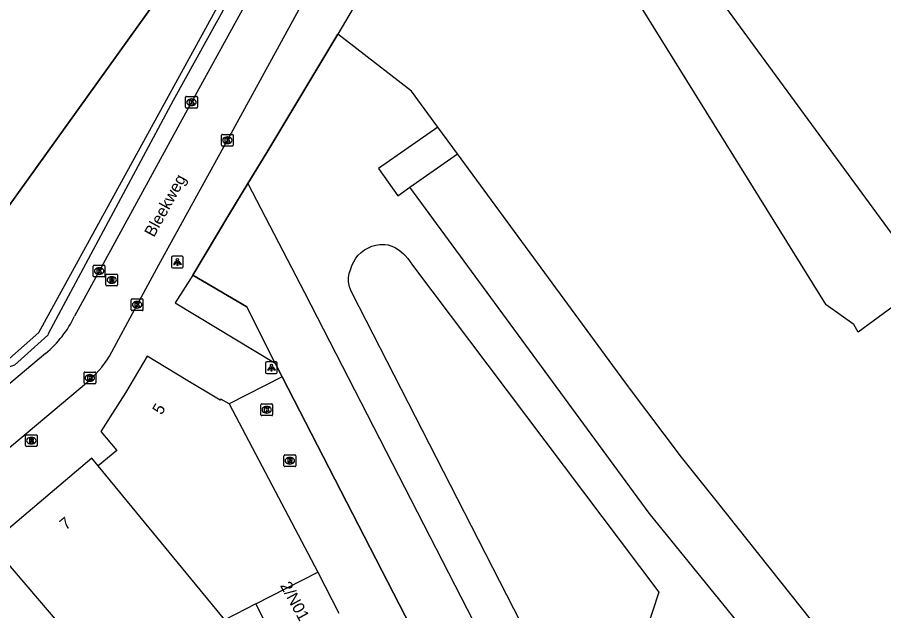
# Model space of a CAD drawing. Extents: x 161087 to 161922, y 382574 to 383873.
# Drawn here: x 161736.5 to 161810.5, y 382904.7 to 382955.4 of the extents above; entities that cross this region are included whole.
import ezdxf

# ---------------------------------------------------------------- set-up
doc = ezdxf.new("R2010")
doc.units = 0
for name, color, linetype in [('IMGEO_Fietspad_gesloten', 7, 'Continuous'), ('IMGEO_Hek', 7, 'Continuous'), ('IMGEO_Kolk', 7, 'Continuous'), ('IMGEO_Lichtpunt', 7, 'Continuous'), ('IMGEO_Muur', 7, 'Continuous'), ('IMGEO_Openbare_ruimte_label', 7, 'Continuous'), ('IMGEO_Pand', 7, 'Continuous'), ('IMGEO_Pand_nummerreeks', 7, 'Continuous'), ('IMGEO_Parkeervlak_gesloten', 7, 'Continuous'), ('IMGEO_Rijbaan_lokaal_gesloten', 7, 'Continuous'), ('IMGEO_Rijbaan_lokaal_open', 7, 'Continuous'), ('IMGEO_Rioolput', 7, 'Continuous'), ('IMGEO_Voetpad_gesloten', 7, 'Continuous'), ('IMGEO_Voetpad_open', 7, 'Continuous'), ('IMGEO_Walbescherming', 7, 'Continuous'), ('IMGEO_Waterloop', 7, 'Continuous')]:
    doc.layers.add(name, color=color, linetype=linetype)

msp = doc.modelspace()

# ---------------------------------------------------------------- linework, layer by layer
at = {"layer": 'IMGEO_Fietspad_gesloten'}
for points in [[(161785.742, 383010.9), (161784.919, 383009.422), (161779.265, 382999.134), (161773.357, 382988.383), (161762.207, 382967.949), (161751.345, 382948.162), (161743.455, 382933.74), (161741.364, 382929.893)], [(161744.337, 382926.467), (161746.701, 382930.861), (161748.737, 382934.574), (161754.406, 382944.914), (161765.438, 382965.083), (161776.037, 382984.421), (161777.073, 382986.342), (161779.977, 382991.593), (161782.878, 382996.829), (161788.401, 383006.939)], [(161738.884, 382926.708), (161732.555, 382921.395), (161719.18, 382910.184), (161712.974, 382904.937)], [(161699.217, 382887.862), (161707.791, 382895.076), (161721.95, 382906.976), (161735.249, 382918.203), (161742.366, 382924.182)]]:
    msp.add_lwpolyline(points, dxfattribs=at)
for centre, radius, start, end in [((161732.899, 382933.926), 9.377, 309.66427, 334.52352), ((161735.864, 382931.783), 10.002, 310.5437, 327.89537)]:
    msp.add_arc(centre, radius, start, end, dxfattribs=at)
at = {"layer": 'IMGEO_Hek'}
msp.add_lwpolyline([(161757.765, 382943.88), (161760.245, 382948)], dxfattribs=at)
at = {"layer": 'IMGEO_Kolk'}
for p, q in [((161750.844, 382947.736), (161750.844, 382948.588)), ((161750.919, 382948.662), (161751.771, 382948.662)), ((161751.332, 382948.442), (161751.357, 382948.442)), ((161751.845, 382948.588), (161751.845, 382947.736)), ((161751.771, 382947.662), (161750.919, 382947.662)), ((161751.355, 382947.882), (161751.33, 382947.882)), ((161753.905, 382944.488), (161753.905, 382945.34)), ((161753.98, 382945.414), (161754.832, 382945.414)), ((161754.393, 382945.194), (161754.418, 382945.194)), ((161754.906, 382945.34), (161754.906, 382944.488)), ((161754.416, 382944.634), (161754.391, 382944.634)), ((161754.832, 382944.414), (161753.98, 382944.414)), ((161742.954, 382933.314), (161742.954, 382934.166)), ((161743.029, 382934.24), (161743.881, 382934.24)), ((161743.955, 382934.166), (161743.955, 382933.314)), ((161743.465, 382933.46), (161743.44, 382933.46)), ((161743.442, 382934.02), (161743.467, 382934.02)), ((161743.881, 382933.24), (161743.029, 382933.24)), ((161746.2, 382930.435), (161746.2, 382931.287)), ((161746.275, 382931.361), (161747.127, 382931.361)), ((161746.688, 382931.141), (161746.713, 382931.141)), ((161747.201, 382931.287), (161747.201, 382930.435)), ((161746.711, 382930.581), (161746.686, 382930.581)), ((161747.127, 382930.361), (161746.275, 382930.361)), ((161742.163, 382924.192), (161742.163, 382925.044)), ((161742.238, 382925.118), (161743.09, 382925.118)), ((161742.651, 382924.898), (161742.676, 382924.898)), ((161743.164, 382925.044), (161743.164, 382924.192)), ((161743.09, 382924.118), (161742.238, 382924.118)), ((161742.674, 382924.338), (161742.649, 382924.338)), ((161757.267, 382921.464), (161757.267, 382922.316)), ((161757.342, 382922.39), (161758.194, 382922.39)), ((161758.268, 382922.316), (161758.268, 382921.464)), ((161757.778, 382921.61), (161757.753, 382921.61)), ((161757.755, 382922.17), (161757.78, 382922.17)), ((161758.194, 382921.39), (161757.342, 382921.39))]:
    msp.add_line(p, q, dxfattribs=at)
for points in [[(161750.844, 382947.736), (161750.844, 382948.588)], [(161750.919, 382948.662), (161751.771, 382948.662)], [(161751.165, 382948.362), (161751.288, 382948.362), (161751.288, 382948.211), (161751.418, 382948.362), (161751.582, 382948.362), (161751.436, 382948.211), (161751.589, 382947.962), (161751.437, 382947.962), (161751.352, 382948.126), (161751.288, 382948.059), (161751.288, 382947.962), (161751.165, 382947.962), (161751.165, 382948.362)], [(161751.845, 382948.588), (161751.845, 382947.736)], [(161751.771, 382947.662), (161750.919, 382947.662)], [(161753.905, 382944.488), (161753.905, 382945.34)], [(161753.98, 382945.414), (161754.832, 382945.414)], [(161754.906, 382945.34), (161754.906, 382944.488)], [(161754.226, 382945.114), (161754.349, 382945.114), (161754.349, 382944.963), (161754.479, 382945.114), (161754.643, 382945.114), (161754.497, 382944.963), (161754.65, 382944.714), (161754.498, 382944.714), (161754.413, 382944.878), (161754.349, 382944.811), (161754.349, 382944.714), (161754.226, 382944.714), (161754.226, 382945.114)], [(161754.832, 382944.414), (161753.98, 382944.414)], [(161742.954, 382933.314), (161742.954, 382934.166)], [(161743.029, 382934.24), (161743.881, 382934.24)], [(161743.955, 382934.166), (161743.955, 382933.314)], [(161743.275, 382933.94), (161743.398, 382933.94), (161743.398, 382933.789), (161743.528, 382933.94), (161743.692, 382933.94), (161743.546, 382933.789), (161743.699, 382933.54), (161743.547, 382933.54), (161743.462, 382933.704), (161743.398, 382933.637), (161743.398, 382933.54), (161743.275, 382933.54), (161743.275, 382933.94)], [(161743.881, 382933.24), (161743.029, 382933.24)], [(161746.2, 382930.435), (161746.2, 382931.287)], [(161746.275, 382931.361), (161747.127, 382931.361)], [(161747.201, 382931.287), (161747.201, 382930.435)], [(161746.521, 382931.061), (161746.644, 382931.061), (161746.644, 382930.91), (161746.774, 382931.061), (161746.938, 382931.061), (161746.792, 382930.91), (161746.945, 382930.661), (161746.793, 382930.661), (161746.708, 382930.825), (161746.644, 382930.758), (161746.644, 382930.661), (161746.521, 382930.661), (161746.521, 382931.061)], [(161747.127, 382930.361), (161746.275, 382930.361)], [(161742.163, 382924.192), (161742.163, 382925.044)], [(161742.238, 382925.118), (161743.09, 382925.118)], [(161742.484, 382924.818), (161742.607, 382924.818), (161742.607, 382924.667), (161742.737, 382924.818), (161742.901, 382924.818), (161742.755, 382924.667), (161742.908, 382924.418), (161742.756, 382924.418), (161742.671, 382924.582), (161742.607, 382924.515), (161742.607, 382924.418), (161742.484, 382924.418), (161742.484, 382924.818)], [(161743.164, 382925.044), (161743.164, 382924.192)], [(161743.09, 382924.118), (161742.238, 382924.118)], [(161757.267, 382921.464), (161757.267, 382922.316)], [(161757.342, 382922.39), (161758.194, 382922.39)], [(161758.268, 382922.316), (161758.268, 382921.464)], [(161757.588, 382922.09), (161757.711, 382922.09), (161757.711, 382921.939), (161757.841, 382922.09), (161758.005, 382922.09), (161757.859, 382921.939), (161758.012, 382921.69), (161757.86, 382921.69), (161757.775, 382921.854), (161757.711, 382921.787), (161757.711, 382921.69), (161757.588, 382921.69), (161757.588, 382922.09)], [(161758.194, 382921.39), (161757.342, 382921.39)]]:
    msp.add_lwpolyline(points, dxfattribs=at)
for centre, start, end in [((161750.921, 382948.586), 91.55205, 178.44795), ((161750.921, 382948.586), 91.55205, 178.44795), ((161751.769, 382948.586), 1.55205, 88.44795), ((161751.769, 382948.586), 1.55205, 88.44795), ((161750.921, 382947.738), 181.55205, 268.44795), ((161750.921, 382947.738), 181.55205, 268.44795), ((161751.769, 382947.738), 271.55205, 358.44795), ((161751.769, 382947.738), 271.55205, 358.44795), ((161753.982, 382945.338), 91.55205, 178.44795), ((161753.982, 382945.338), 91.55205, 178.44795), ((161754.83, 382945.338), 1.55205, 88.44795), ((161754.83, 382945.338), 1.55205, 88.44795), ((161753.982, 382944.49), 181.55205, 268.44795), ((161753.982, 382944.49), 181.55205, 268.44795), ((161754.83, 382944.49), 271.55205, 358.44795), ((161754.83, 382944.49), 271.55205, 358.44795), ((161743.031, 382934.164), 91.55205, 178.44795), ((161743.031, 382934.164), 91.55205, 178.44795), ((161743.879, 382934.164), 1.55205, 88.44795), ((161743.879, 382934.164), 1.55205, 88.44795), ((161743.031, 382933.316), 181.55205, 268.44795), ((161743.031, 382933.316), 181.55205, 268.44795), ((161743.879, 382933.316), 271.55205, 358.44795), ((161743.879, 382933.316), 271.55205, 358.44795), ((161746.277, 382931.285), 91.55205, 178.44795), ((161746.277, 382931.285), 91.55205, 178.44795), ((161747.125, 382931.285), 1.55205, 88.44795), ((161747.125, 382931.285), 1.55205, 88.44795), ((161746.277, 382930.437), 181.55205, 268.44795), ((161746.277, 382930.437), 181.55205, 268.44795), ((161747.125, 382930.437), 271.55205, 358.44795), ((161747.125, 382930.437), 271.55205, 358.44795), ((161742.24, 382925.042), 91.55205, 178.44795), ((161742.24, 382925.042), 91.55205, 178.44795), ((161743.088, 382925.042), 1.55205, 88.44795), ((161743.088, 382925.042), 1.55205, 88.44795), ((161742.24, 382924.194), 181.55205, 268.44795), ((161742.24, 382924.194), 181.55205, 268.44795), ((161743.088, 382924.194), 271.55205, 358.44795), ((161743.088, 382924.194), 271.55205, 358.44795), ((161757.344, 382922.314), 91.55205, 178.44795), ((161757.344, 382922.314), 91.55205, 178.44795), ((161758.192, 382922.314), 1.55205, 88.44795), ((161758.192, 382922.314), 1.55205, 88.44795), ((161757.344, 382921.466), 181.55205, 268.44795), ((161757.344, 382921.466), 181.55205, 268.44795), ((161758.192, 382921.466), 271.55205, 358.44795), ((161758.192, 382921.466), 271.55205, 358.44795)]:
    msp.add_arc(centre, 0.0765, start, end, dxfattribs=at)
for centre, major_axis, ratio, start_param, end_param in [((161751.331, 382948.162), (-0.387, 0.002), 0.722429, 4.712389, 7.853982), ((161751.356, 382948.162), (-0.39, 0.002), 0.717154, 1.570796, 4.712389), ((161754.392, 382944.914), (-0.387, 0.002), 0.722429, 4.712389, 7.853982), ((161754.417, 382944.914), (-0.39, 0.002), 0.717154, 1.570796, 4.712389), ((161743.441, 382933.74), (-0.387, 0.002), 0.722429, 4.712389, 7.853982), ((161743.466, 382933.74), (-0.39, 0.002), 0.717154, 1.570796, 4.712389), ((161746.687, 382930.861), (-0.387, 0.002), 0.722429, 4.712389, 7.853982), ((161746.712, 382930.861), (-0.39, 0.002), 0.717154, 1.570796, 4.712389), ((161742.65, 382924.618), (-0.387, 0.002), 0.722429, 4.712389, 7.853982), ((161742.675, 382924.618), (-0.39, 0.002), 0.717154, 1.570796, 4.712389), ((161757.754, 382921.89), (-0.387, 0.002), 0.722429, 4.712389, 7.853982), ((161757.779, 382921.89), (-0.39, 0.002), 0.717154, 1.570796, 4.712389)]:
    msp.add_ellipse(centre, major_axis=major_axis, ratio=ratio, start_param=start_param, end_param=end_param, dxfattribs=at)
at = {"layer": 'IMGEO_Lichtpunt'}
for p, q in [((161749.645, 382934.91), (161749.645, 382934.103)), ((161749.645, 382934.91), (161749.645, 382934.103)), ((161750.547, 382935.005), (161749.739, 382935.005)), ((161750.547, 382935.005), (161749.739, 382935.005)), ((161750.641, 382934.103), (161750.641, 382934.91)), ((161750.641, 382934.103), (161750.641, 382934.91)), ((161749.739, 382934.009), (161750.547, 382934.009)), ((161749.739, 382934.009), (161750.547, 382934.009)), ((161758.577, 382925.979), (161757.769, 382925.979)), ((161758.577, 382925.979), (161757.769, 382925.979)), ((161757.675, 382925.884), (161757.675, 382925.077)), ((161757.675, 382925.884), (161757.675, 382925.077)), ((161758.671, 382925.077), (161758.671, 382925.884)), ((161758.671, 382925.077), (161758.671, 382925.884)), ((161757.769, 382924.983), (161758.577, 382924.983)), ((161757.769, 382924.983), (161758.577, 382924.983))]:
    msp.add_line(p, q, dxfattribs=at)
for points in [[(161750.019, 382934.574), (161750.058, 382934.546), (161749.87, 382934.284), (161749.832, 382934.311), (161750.019, 382934.574)], [(161750.121, 382934.526), (161750.168, 382934.526), (161750.168, 382934.204), (161750.121, 382934.204), (161750.121, 382934.526)], [(161750.231, 382934.546), (161750.269, 382934.573), (161750.456, 382934.311), (161750.417, 382934.283), (161750.231, 382934.546)], [(161758.049, 382925.548), (161758.088, 382925.52), (161757.9, 382925.258), (161757.862, 382925.285), (161758.049, 382925.548)], [(161758.151, 382925.5), (161758.198, 382925.5), (161758.198, 382925.178), (161758.151, 382925.178), (161758.151, 382925.5)], [(161758.261, 382925.52), (161758.299, 382925.547), (161758.486, 382925.285), (161758.447, 382925.257), (161758.261, 382925.52)]]:
    msp.add_lwpolyline(points, dxfattribs=at)
for centre in [(161750.144, 382934.708), (161758.174, 382925.682)]:
    msp.add_circle(centre, 0.0994, dxfattribs=at)
for centre, start, end in [((161749.739, 382934.91), 90, 180), ((161749.739, 382934.91), 90, 180), ((161750.547, 382934.91), 0, 90), ((161750.547, 382934.91), 0, 90), ((161749.739, 382934.103), 180, 270), ((161749.739, 382934.103), 180, 270), ((161750.547, 382934.103), 270, 0), ((161750.547, 382934.103), 270, 360), ((161757.769, 382925.884), 90, 180), ((161757.769, 382925.884), 90, 180), ((161758.577, 382925.884), 0, 90), ((161758.577, 382925.884), 0, 90), ((161757.769, 382925.077), 180, 270), ((161757.769, 382925.077), 180, 270), ((161758.577, 382925.077), 270, 0), ((161758.577, 382925.077), 270, 360)]:
    msp.add_arc(centre, 0.0946, start, end, dxfattribs=at)
at = {"layer": 'IMGEO_Muur'}
for points in [[(161692.813, 382901.743), (161694.905, 382897.444), (161724.049, 382922.13), (161735.799, 382926.263), (161738.292, 382928.48), (161779.031, 383002.768), (161780.109, 383012.719)], [(161780.109, 383012.719), (161780.48, 383012.423), (161779.559, 383002.535), (161764.889, 382975.647), (161749.772, 382948.32), (161739.114, 382928.366), (161739.061, 382928.267), (161736.217, 382925.716), (161724.38, 382921.606), (161721.683, 382919.323)], [(161760.245, 382948), (161763.844, 382953.981)], [(161754.545, 382938.531), (161756.155, 382941.205), (161757.765, 382943.88)], [(161751.449, 382933.387), (161754.545, 382938.531)], [(161758.374, 382926.061), (161756.058, 382930.699), (161751.449, 382933.387)], [(161771.091, 382901.359), (161759.078, 382924.694), (161758.477, 382925.861), (161758.374, 382926.061)]]:
    msp.add_lwpolyline(points, dxfattribs=at)
at = {"layer": 'IMGEO_Pand'}
for points in [[(161790.485, 382999.253), (161778.32, 382978.58), (161776.083, 382974.778), (161775.734, 382974.185), (161763.844, 382953.981)], [(161796.626, 382956.694), (161814.151, 382932.831), (161808.285, 382928.523), (161807.905, 382929.167), (161805.553, 382930.844), (161784.088, 382965.443)], [(161772.375, 382946.039), (161770.116, 382949.117), (161765.214, 382952.918), (161763.844, 382953.981)], [(161774.058, 382943.746), (161772.375, 382946.039)], [(161805.197, 382902.753), (161796.266, 382913.995), (161793.197, 382917.858), (161788.735, 382923.75), (161788.662, 382923.846), (161774.058, 382943.746)], [(161754.557, 382922.389), (161753.84, 382922.8), (161753.782, 382922.714), (161750.898, 382924.454), (161747.568, 382926.463), (161745.707, 382923.342), (161744.597, 382921.593), (161743.601, 382920.025), (161744.97, 382918.413), (161744.477, 382918.008), (161743.372, 382917.1)], [(161754.557, 382922.389), (161762.135, 382908.027)], [(161743.372, 382917.1), (161742.833, 382917.756), (161734.176, 382910.454)], [(161756.831, 382905.311), (161754.178, 382903.953), (161743.372, 382917.1)], [(161734.176, 382910.454), (161749.325, 382892.73)], [(161756.831, 382905.311), (161762.135, 382908.027)], [(161762.135, 382908.027), (161763.926, 382904.529)], [(161760.691, 382902.783), (161758.659, 382901.742), (161756.831, 382905.311)]]:
    msp.add_lwpolyline(points, dxfattribs=at)
at = {"layer": 'IMGEO_Parkeervlak_gesloten'}
msp.add_lwpolyline([(161751.449, 382933.387), (161756.058, 382930.699), (161758.374, 382926.061), (161758.477, 382925.861)], dxfattribs=at)
at = {"layer": 'IMGEO_Rijbaan_lokaal_gesloten'}
for points in [[(161763.844, 382953.981), (161760.245, 382948), (161757.765, 382943.88), (161756.155, 382941.205)], [(161772.375, 382946.039), (161767.325, 382942.503), (161768.956, 382940.174), (161770.001, 382940.906)], [(161756.155, 382941.205), (161761, 382931.897), (161775.431, 382903.801), (161773.236, 382897.192)], [(161790.275, 382890.622), (161787.541, 382893.928), (161798.678, 382902.905), (161790.437, 382913.051), (161770.001, 382940.906)], [(161780.649, 382901.401), (161765.074, 382931.859), (161764.913, 382932.169), (161764.822, 382932.397), (161764.746, 382932.831), (161764.757, 382933.181), (161764.817, 382933.533), (161764.965, 382934.024), (161765.041, 382934.217), (161765.192, 382934.535), (161765.373, 382934.83), (161765.582, 382935.094), (161765.837, 382935.337), (161766.118, 382935.543), (161766.562, 382935.78), (161766.75, 382935.854), (161767.088, 382935.954), (161767.433, 382936.01), (161767.867, 382936.01), (161768.125, 382935.969), (161768.581, 382935.819), (161768.775, 382935.722), (161769.069, 382935.535), (161769.453, 382935.208), (161769.586, 382935.07), (161769.809, 382934.805), (161770.018, 382934.527), (161770.22, 382934.243)], [(161770.22, 382934.243), (161791.248, 382906.325), (161790.084, 382902.743)]]:
    msp.add_lwpolyline(points, dxfattribs=at)
at = {"layer": 'IMGEO_Rijbaan_lokaal_open'}
for points in [[(161759.078, 382924.694), (161754.557, 382922.389)], [(161759.078, 382924.694), (161771.091, 382901.359), (161773.236, 382897.192)]]:
    msp.add_lwpolyline(points, dxfattribs=at)
at = {"layer": 'IMGEO_Rioolput'}
for p, q in [((161744.034, 382932.555), (161744.034, 382933.407)), ((161744.109, 382933.481), (161744.961, 382933.481)), ((161745.035, 382933.407), (161745.035, 382932.555)), ((161744.545, 382932.701), (161744.52, 382932.701)), ((161744.522, 382933.261), (161744.547, 382933.261)), ((161744.961, 382932.481), (161744.109, 382932.481)), ((161737.166, 382918.83), (161737.166, 382919.682)), ((161737.241, 382919.756), (161738.093, 382919.756)), ((161737.654, 382919.536), (161737.679, 382919.536)), ((161738.167, 382919.682), (161738.167, 382918.83)), ((161738.093, 382918.756), (161737.241, 382918.756)), ((161737.677, 382918.976), (161737.652, 382918.976)), ((161759.242, 382917.111), (161759.242, 382917.963)), ((161759.317, 382918.037), (161760.169, 382918.037)), ((161759.73, 382917.817), (161759.755, 382917.817)), ((161760.243, 382917.963), (161760.243, 382917.111)), ((161759.753, 382917.257), (161759.728, 382917.257)), ((161760.169, 382917.037), (161759.317, 382917.037))]:
    msp.add_line(p, q, dxfattribs=at)
for points in [[(161744.034, 382932.555), (161744.034, 382933.407)], [(161744.109, 382933.481), (161744.961, 382933.481)], [(161745.035, 382933.407), (161745.035, 382932.555)], [(161744.623, 382933.179), (161744.371, 382933.181), (161744.371, 382932.781)], [(161744.371, 382932.781), (161744.495, 382932.781), (161744.495, 382932.943), (161744.506, 382932.943)], [(161744.549, 382933.1), (161744.495, 382933.1), (161744.495, 382933.019)], [(161744.495, 382933.019), (161744.547, 382933.019)], [(161744.553, 382932.914), (161744.624, 382932.781), (161744.764, 382932.781), (161744.699, 382932.907)], [(161744.961, 382932.481), (161744.109, 382932.481)], [(161737.166, 382918.83), (161737.166, 382919.682)], [(161737.241, 382919.756), (161738.093, 382919.756)], [(161737.755, 382919.454), (161737.503, 382919.456), (161737.503, 382919.056)], [(161737.681, 382919.375), (161737.627, 382919.375), (161737.627, 382919.294)], [(161737.627, 382919.294), (161737.679, 382919.294)], [(161738.167, 382919.682), (161738.167, 382918.83)], [(161738.093, 382918.756), (161737.241, 382918.756)], [(161737.503, 382919.056), (161737.627, 382919.056), (161737.627, 382919.218), (161737.638, 382919.218)], [(161737.685, 382919.189), (161737.756, 382919.056), (161737.896, 382919.056), (161737.831, 382919.182)], [(161759.242, 382917.111), (161759.242, 382917.963)], [(161759.317, 382918.037), (161760.169, 382918.037)], [(161760.243, 382917.963), (161760.243, 382917.111)], [(161759.831, 382917.735), (161759.579, 382917.737), (161759.579, 382917.337)], [(161759.579, 382917.337), (161759.703, 382917.337), (161759.703, 382917.499), (161759.714, 382917.499)], [(161759.757, 382917.656), (161759.703, 382917.656), (161759.703, 382917.575)], [(161759.703, 382917.575), (161759.755, 382917.575)], [(161759.761, 382917.47), (161759.832, 382917.337), (161759.972, 382917.337), (161759.907, 382917.463)], [(161760.169, 382917.037), (161759.317, 382917.037)]]:
    msp.add_lwpolyline(points, dxfattribs=at)
for centre, radius, start, end in [((161744.111, 382933.405), 0.0765, 91.55205, 178.44795), ((161744.111, 382933.405), 0.0765, 91.55205, 178.44795), ((161744.959, 382933.405), 0.0765, 1.55205, 88.44795), ((161744.959, 382933.405), 0.0765, 1.55205, 88.44795), ((161744.505, 382932.89), 0.0533, 26.02933, 88.69889), ((161744.531, 382933.208), 0.19, 274.7715, 282.96867), ((161744.555, 382933.004), 0.0964, 77.00612, 93.18647), ((161744.569, 382933.061), 0.0378, 276.66336, 79.67722), ((161744.622, 382933.069), 0.109, 350.36119, 89.41601), ((161744.62, 382933.069), 0.112, 277.58423, 350.98172), ((161744.604, 382932.854), 0.108, 29.51342, 73.79051), ((161744.111, 382932.557), 0.0765, 181.55205, 268.44795), ((161744.111, 382932.557), 0.0765, 181.55205, 268.44795), ((161744.959, 382932.557), 0.0765, 271.55205, 358.44795), ((161744.959, 382932.557), 0.0765, 271.55205, 358.44795), ((161737.243, 382919.68), 0.0765, 91.55205, 178.44795), ((161737.243, 382919.68), 0.0765, 91.55205, 178.44795), ((161737.663, 382919.483), 0.19, 274.7715, 282.96867), ((161737.687, 382919.279), 0.0964, 77.00612, 93.18647), ((161737.701, 382919.336), 0.0378, 276.66336, 79.67722), ((161737.754, 382919.344), 0.109, 350.36119, 89.41601), ((161737.752, 382919.344), 0.112, 277.58423, 350.98172), ((161738.091, 382919.68), 0.0765, 1.55205, 88.44795), ((161738.091, 382919.68), 0.0765, 1.55205, 88.44795), ((161737.243, 382918.832), 0.0765, 181.55205, 268.44795), ((161737.243, 382918.832), 0.0765, 181.55205, 268.44795), ((161737.637, 382919.165), 0.0533, 26.02933, 88.69889), ((161737.736, 382919.129), 0.108, 29.51342, 73.79051), ((161738.091, 382918.832), 0.0765, 271.55205, 358.44795), ((161738.091, 382918.832), 0.0765, 271.55205, 358.44795), ((161759.319, 382917.961), 0.0765, 91.55205, 178.44795), ((161759.319, 382917.961), 0.0765, 91.55205, 178.44795), ((161760.167, 382917.961), 0.0765, 1.55205, 88.44795), ((161760.167, 382917.961), 0.0765, 1.55205, 88.44795), ((161759.319, 382917.113), 0.0765, 181.55205, 268.44795), ((161759.319, 382917.113), 0.0765, 181.55205, 268.44795), ((161759.713, 382917.446), 0.0533, 26.02933, 88.69889), ((161759.739, 382917.764), 0.19, 274.7715, 282.96867), ((161759.763, 382917.56), 0.0964, 77.00612, 93.18647), ((161759.777, 382917.617), 0.0378, 276.66336, 79.67722), ((161759.83, 382917.625), 0.109, 350.36119, 89.41601), ((161759.828, 382917.625), 0.112, 277.58423, 350.98172), ((161759.812, 382917.41), 0.108, 29.51342, 73.79051), ((161760.167, 382917.113), 0.0765, 271.55205, 358.44795), ((161760.167, 382917.113), 0.0765, 271.55205, 358.44795)]:
    msp.add_arc(centre, radius, start, end, dxfattribs=at)
for centre, major_axis, ratio, start_param, end_param in [((161744.521, 382932.981), (-0.387, 0.002), 0.722429, 4.712389, 7.853982), ((161744.546, 382932.981), (-0.39, 0.002), 0.717154, 1.570796, 4.712389), ((161737.653, 382919.256), (-0.387, 0.002), 0.722429, 4.712389, 7.853982), ((161737.678, 382919.256), (-0.39, 0.002), 0.717154, 1.570796, 4.712389), ((161759.729, 382917.537), (-0.387, 0.002), 0.722429, 4.712389, 7.853982), ((161759.754, 382917.537), (-0.39, 0.002), 0.717154, 1.570796, 4.712389)]:
    msp.add_ellipse(centre, major_axis=major_axis, ratio=ratio, start_param=start_param, end_param=end_param, dxfattribs=at)
at = {"layer": 'IMGEO_Voetpad_gesloten'}
msp.add_lwpolyline([(161770.001, 382940.906), (161774.058, 382943.746)], dxfattribs=at)
at = {"layer": 'IMGEO_Voetpad_open'}
for points in [[(161756.155, 382941.205), (161754.545, 382938.531), (161751.449, 382933.387)], [(161751.449, 382933.387), (161749.949, 382931.024), (161758.477, 382925.861)], [(161758.477, 382925.861), (161759.078, 382924.694)]]:
    msp.add_lwpolyline(points, dxfattribs=at)
at = {"layer": 'IMGEO_Walbescherming'}
msp.add_lwpolyline([(161774.216, 383017.418), (161760.107, 382982.304), (161748.448, 382957.016), (161735.623, 382939.154), (161722.28, 382927.406), (161706.531, 382916.376), (161695.98, 382909.588), (161693.156, 382907.863), (161690.678, 382906.133)], dxfattribs=at)
at = {"layer": 'IMGEO_Waterloop'}
msp.add_lwpolyline([(161690.678, 382906.133), (161693.156, 382907.863), (161695.98, 382909.588), (161706.531, 382916.376), (161722.28, 382927.406), (161726.255, 382930.782), (161735.623, 382939.154), (161748.448, 382957.016), (161760.107, 382982.304), (161774.216, 383017.418)], dxfattribs=at)

# ---------------------------------------------------------------- texts
at = {"layer": 'IMGEO_Openbare_ruimte_label'}
msp.add_text('Bleekweg', height=1, rotation=61.25696, dxfattribs=at).set_placement((161748.134, 382936.566))
at = {"layer": 'IMGEO_Pand_nummerreeks'}
for s, rotation, p in [('5', 59.16055, (161748.788, 382921.396)), ('7', 39.9237, (161740.61, 382911.563)), ('2/N01', 298.61046, (161758.883, 382906.884))]:
    msp.add_text(s, height=1, rotation=rotation, dxfattribs=at).set_placement(p)

doc.saveas('drawing.dxf')
